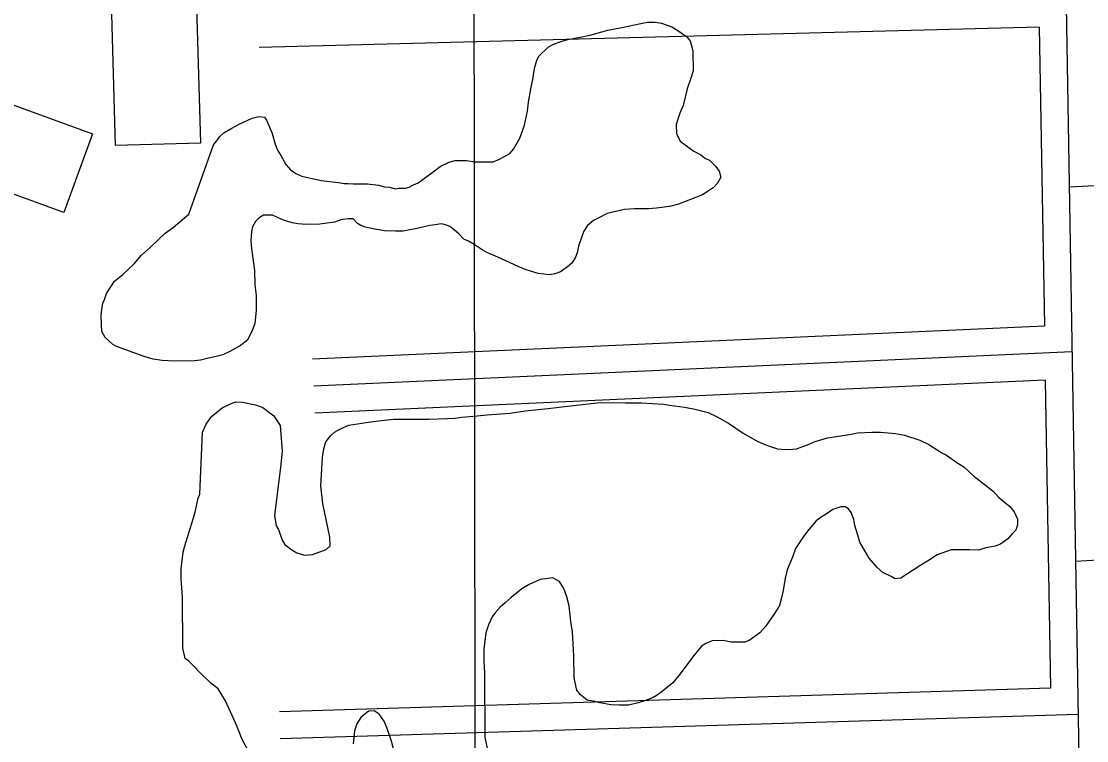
# Model space of a CAD drawing. Extents: x 3313442 to 3351311, y 721974 to 747360.
# Drawn here: x 3333060 to 3333648, y 736829 to 737227 of the extents above; entities that cross this region are included whole.
import ezdxf

# ---------------------------------------------------------------- set-up
doc = ezdxf.new("R2010")
doc.units = 0
for name, color, linetype in [('V-BLDG-OTLN', 7, 'Continuous'), ('V-GRID-MAJR', 7, 'Continuous'), ('V-ROAD-CNTR', 7, 'Continuous'), ('V-SITE-VEGE', 7, 'Continuous')]:
    doc.layers.add(name, color=color, linetype=linetype)

msp = doc.modelspace()

# ---------------------------------------------------------------- linework, layer by layer
at = {"layer": 'V-BLDG-OTLN'}
for points in [[(3333111.6537392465, 737157.754657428), (3333108.018746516, 737283.59840574), (3333154.8386528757, 737284.9504030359), (3333158.4726456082, 737159.1066547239)], [(3333082.960796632, 737120.7657314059), (3332968.259026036, 737162.689647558), (3332984.1519942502, 737206.172560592), (3333098.853764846, 737164.24864444)]]:
    msp.add_lwpolyline(points, close=True, dxfattribs=at)
at = {"layer": 'V-GRID-MAJR'}
msp.add_spline([(3333324.144, 727373.911), (3333315.332, 733432.201), (3333306.515, 739493.957), (3333297.699, 745555.7440000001), (3333297.694, 745559.1780000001)], degree=3, dxfattribs=at)
at = {"layer": 'V-ROAD-CNTR'}
for points in [[(3333636.1646902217, 737279.1804145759), (3333654.933652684, 736173.65062564), (3333659.3236439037, 736024.470924)], [(3333622.1107183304, 737223.3125263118), (3333191.05158045, 737212.0825487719)], [(3333622.1107183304, 737223.3125263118), (3333624.9177127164, 737057.974856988)], [(3333792.9563766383, 737142.944687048), (3333638.6146853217, 737134.8707031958)], [(3333624.9197127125, 737057.974856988), (3333220.453521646, 737039.691893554)], [(3333640.163682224, 737043.64888564), (3333221.1305202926, 737024.7069235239)], [(3333625.4277116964, 737027.9679170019), (3333221.807518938, 737009.7219534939)], [(3333625.4277116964, 737027.9689169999), (3333628.3197059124, 736857.6202576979)], [(3333642.129678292, 736927.8531172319), (3333874.676213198, 736941.5400898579)], [(3333628.3207059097, 736857.6202576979), (3333202.124558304, 736844.5912837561)], [(3333643.568675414, 736843.0792867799), (3333202.5825573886, 736829.598313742)]]:
    msp.add_lwpolyline(points, dxfattribs=at)
for centre, radius, start, end in [((3328750.9893058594, 733946.0516992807), 6120.046329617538, 31.144316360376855, 38.39705802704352), ((3326142.5174807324, 732091.0839918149), 9234.579248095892, 32.64255695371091, 35.7015458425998)]:
    msp.add_arc(centre, radius, start, end, dxfattribs=at)
at = {"layer": 'V-SITE-VEGE'}
for points in [[(3333152.179, 737119.899), (3333165.805, 737158.248), (3333167.566, 737160.337), (3333169.028, 737162.72), (3333171.383, 737164.813), (3333175.807, 737167.517), (3333179.9420000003, 737169.6240000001), (3333187.028, 737172.942), (3333190.8740000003, 737173.862), (3333193.842, 737173.589), (3333195.042, 737171.822), (3333196.852, 737167.687), (3333198.065, 737164.435), (3333199.889, 737158.52), (3333201.102, 737155.27), (3333202.904, 737152.321), (3333205.614, 737147.3030000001), (3333208.305, 737144.36), (3333211.285, 737142.308), (3333214.557, 737140.854), (3333225.248, 737138.568), (3333231.4760000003, 737137.731), (3333234.74, 737137.458), (3333238.007, 737136.8910000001), (3333240.0810000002, 737136.909), (3333243.0470000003, 737136.635), (3333250.754, 737136.699), (3333256.986, 737135.859), (3333260.252, 737134.997), (3333262.923, 737134.72), (3333266.191, 737133.858), (3333268.264, 737134.171), (3333271.819, 737134.2000000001), (3333273.89, 737134.808), (3333276.251, 737136.015), (3333278.91, 737137.221), (3333287.163, 737143.2170000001), (3333290.991, 737146.211), (3333296.008, 737148.622), (3333299.265, 737149.539), (3333305.488, 737149.589), (3333310.24, 737148.737), (3333320.316, 737148.819), (3333323.863, 737150.328), (3333329.466, 737153.339), (3333331.525, 737155.7270000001), (3333335.0330000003, 737161.979), (3333337.642, 737169.1140000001), (3333339.358, 737176.835), (3333339.911, 737181.877), (3333341.326, 737190.188), (3333342.182, 737194.346), (3333342.744, 737198.204), (3333343.313, 737201.174), (3333344.466, 737205.036), (3333345.633, 737207.416), (3333350.6350000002, 737212.2000000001), (3333353.291, 737213.703), (3333358.315, 737215.522), (3333361.569, 737216.437), (3333368.376, 737217.676), (3333373.701, 737218.905), (3333383.759, 737221.656), (3333390.566, 737222.895), (3333405.363, 737225.979), (3333409.807, 737226.014), (3333413.3710000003, 737225.451), (3333419.017, 737223.421), (3333422.296, 737221.371), (3333427.0640000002, 737218.15), (3333429.157, 737215.794), (3333430.685, 737210.175), (3333430.775, 737199.208), (3333429.622, 737195.0480000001), (3333427.594, 737189.105), (3333425.296, 737179.897), (3333423.554, 737175.733), (3333422.392, 737172.463), (3333421.526, 737169.491), (3333421.5670000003, 737164.453), (3333423.676, 737160.3200000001), (3333427.85, 737157.093), (3333431.131, 737154.748), (3333435.002, 737152.704), (3333437.685, 737150.65), (3333439.768, 737149.775), (3333443.352, 737146.25), (3333445.154, 737143.596), (3333446.065, 737140.344), (3333444.316, 737137.067)], [(3333444.316, 737137.067), (3333441.965, 737134.382), (3333436.069, 737130.481), (3333422.771, 737125.334), (3333417.741, 737124.107), (3333410.6350000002, 737123.161), (3333406.193, 737122.829), (3333398.484, 737122.768), (3333392.856, 737122.426), (3333383.3880000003, 737120.2760000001), (3333378.3710000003, 737117.566), (3333375.7120000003, 737116.36), (3333372.472, 737113.667), (3333370.424, 737110.39), (3333369.2630000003, 737107.414), (3333367.526, 737102.067), (3333366.666, 737098.501), (3333365.796, 737096.1240000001), (3333363.748, 737092.8470000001), (3333361.393, 737090.752), (3333357.561, 737088.054), (3333354.311, 737086.8420000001), (3333351.3510000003, 737086.226), (3333345.119, 737087.0650000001), (3333338.582, 737089.087), (3333334.122, 737090.829), (3333322.815, 737096.074), (3333316.865, 737098.696), (3333314.186, 737100.154), (3333309.716, 737103.083), (3333306.738, 737104.836), (3333304.063, 737106.001), (3333301.37, 737108.944), (3333298.982, 737111), (3333296.2970000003, 737113.054), (3333293.919, 737113.925), (3333291.544, 737114.5), (3333288.287, 737113.88), (3333285.326, 737113.558), (3333279.112, 737112.0260000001), (3333270.529, 737110.476), (3333266.38, 737110.441), (3333260.1520000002, 737110.689), (3333254.811, 737111.535), (3333249.762, 737112.682), (3333247.088, 737113.5480000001), (3333245.3000000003, 737114.719), (3333242.906, 737117.367), (3333240.239, 737117.3470000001), (3333236.094, 737116.72), (3333232.5470000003, 737115.506), (3333224.554, 737114.257), (3333216.847, 737114.193), (3333212.399, 737114.453), (3333209.429, 737115.023), (3333205.5670000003, 737116.1780000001), (3333203.1890000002, 737117.0480000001), (3333198.4250000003, 737119.381), (3333193.387, 737119.3420000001), (3333191.028, 737117.841), (3333188.97, 737115.747), (3333187.216, 737112.768), (3333186.643, 737110.0970000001), (3333186.387, 737105.057), (3333186.719, 737100.91), (3333188.296, 737088.767), (3333188.6580000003, 737080.768), (3333189.299, 737074.845), (3333189.367, 737066.544), (3333188.5330000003, 737059.4230000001), (3333187.083, 737055.559), (3333184.458, 737050.201), (3333180.628, 737047.207), (3333174.728, 737043.9), (3333170.8880000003, 737042.089), (3333166.452, 737040.8690000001), (3333162.899, 737040.248), (3333158.463, 737039.025), (3333155.204, 737038.704), (3333144.237, 737038.616), (3333137.417, 737038.855), (3333132.3710000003, 737039.705), (3333127.917, 737040.854), (3333112.159, 737046.658), (3333110.074, 737047.826), (3333105.894, 737051.645), (3333104.088, 737054.8910000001), (3333103.765, 737058.447), (3333103.722, 737063.782), (3333103.992, 737067.044), (3333104.555, 737070.605), (3333105.428, 737072.688), (3333106.591, 737075.959), (3333110.98, 737082.812), (3333115.6920000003, 737086.406), (3333121.8710000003, 737092.384), (3333125.981, 737097.16), (3333130.985, 737101.645), (3333138.9250000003, 737109.417), (3333143.6410000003, 737112.716), (3333152.179, 737119.899)], [(3333158.17, 736964.916), (3333159.669, 736999.3150000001), (3333161.711, 737003.777), (3333164.6410000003, 737007.951), (3333170.531, 737012.741), (3333174.664, 737014.849), (3333177.914, 737016.063), (3333181.771, 737015.795), (3333188.896, 737014.371), (3333193.057, 737012.922), (3333199.023, 737008.2270000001), (3333202.6240000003, 737002.919), (3333203.627, 736988.7000000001), (3333202.81, 736979.801), (3333199.738, 736956.362), (3333199.468, 736953.095), (3333200.401, 736947.4720000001), (3333201.6040000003, 736945.405), (3333203.725, 736939.495), (3333205.227, 736937.135), (3333209.103, 736934.203), (3333211.786, 736932.4450000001), (3333215.946, 736931.292), (3333220.39, 736931.6240000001), (3333228.074, 736934.354), (3333230.132, 736936.4450000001), (3333230.093, 736941.188), (3333226.092, 736959.831), (3333225.123, 736969.604), (3333225.887, 736985.323), (3333226.735, 736990.072), (3333227.892, 736993.932), (3333230.532, 736997.514), (3333232.592, 736999.308), (3333235.836, 737001.113), (3333240.563, 737003.224), (3333247.669, 737004.172), (3333251.223, 737004.7930000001), (3333258.6240000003, 737005.741), (3333265.1410000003, 737006.386), (3333285, 737006.546), (3333295.074, 737006.925), (3333299.2260000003, 737006.958), (3333302.7770000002, 737007.578), (3333311.3680000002, 737008.242), (3333316.994, 737008.879), (3333329.733, 737009.87), (3333338.023, 737011.123), (3333350.762, 737012.412), (3333358.161, 737013.36), (3333379.487, 737015.606), (3333393.419, 737015.422), (3333402.312, 737015.496), (3333414.471, 737014.701), (3333417.735, 737014.136), (3333426.044, 737013.0160000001), (3333431.092, 737012.1680000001), (3333439.11, 737010.155), (3333444.169, 737007.826), (3333450.419, 737004.3200000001), (3333458.47, 736998.751), (3333466.5100000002, 736994.074), (3333471.272, 736992.0380000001), (3333477.512, 736990.013)], [(3333477.512, 736990.013), (3333481.664, 736989.75), (3333485.813, 736989.783), (3333487.8850000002, 736990.0970000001), (3333494.095, 736992.22), (3333498.23, 736994.033), (3333505.029, 736996.1630000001), (3333517.168, 736998.039), (3333521.608, 736998.962), (3333529.607, 736999.3250000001), (3333534.35, 736999.36), (3333542.657, 736998.54), (3333547.701, 736997.691), (3333556.024, 736994.795), (3333561.083, 736992.462), (3333568.235, 736987.778), (3333570.911, 736986.615), (3333576.576, 736982.509), (3333580.451, 736980.17), (3333585.827, 736975.1730000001), (3333596.565, 736966.6630000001), (3333599.8540000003, 736963.133), (3333605.824, 736958.142), (3333608.218, 736955.199), (3333610.0300000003, 736951.062), (3333610.055, 736948.096), (3333609.188, 736945.127), (3333607.13, 736943.034), (3333604.779, 736940.349), (3333600.654, 736937.35), (3333597.699, 736936.14), (3333592.667, 736935.21), (3333588.528, 736933.992), (3333583.486, 736934.248), (3333573.41, 736934.1680000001), (3333565.724, 736931.438), (3333560.417, 736927.837), (3333556.5840000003, 736925.732), (3333545.6720000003, 736918.529), (3333542.413, 736918.208), (3333540.3310000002, 736919.375), (3333535.5670000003, 736921.708), (3333532.5810000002, 736924.354), (3333528.092, 736929.654), (3333522.982, 736938.503), (3333521.765, 736942.3470000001), (3333520.242, 736947.67), (3333519.6210000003, 736950.927), (3333518.11, 736954.769), (3333516.611, 736956.831), (3333514.823, 736958.002), (3333512.451, 736957.984), (3333508.017, 736956.466), (3333505.363, 736954.666), (3333501.529, 736952.264), (3333498.877, 736950.167), (3333494.767, 736945.3910000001), (3333491.8340000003, 736941.514), (3333487.441, 736934.958), (3333485.7, 736930.201), (3333482.792, 736923.063), (3333481.6410000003, 736918.609), (3333480.5130000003, 736911.781), (3333479.657, 736907.6240000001), (3333478.504, 736903.464), (3333475.872, 736898.997), (3333470.889, 736891.844), (3333467.6550000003, 736888.26), (3333461.7630000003, 736884.063), (3333459.4, 736883.154), (3333451.693, 736883.093), (3333447.536, 736883.949), (3333441.312, 736883.9), (3333437.767, 736882.388), (3333435.407, 736880.887), (3333430.713, 736874.919), (3333423.67, 736865.674), (3333419.5640000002, 736860.604), (3333413.674, 736855.813), (3333411.024, 736853.716), (3333408.661, 736852.512), (3333406.592, 736851.607), (3333403.344, 736850.394), (3333400.387, 736849.481), (3333395.06, 736848.252), (3333390.022, 736848.211), (3333385.276, 736848.471), (3333379.339, 736849.608), (3333375.776, 736850.466), (3333372.2120000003, 736851.035), (3333368.632, 736853.968), (3333366.5330000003, 736856.618), (3333364.9990000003, 736863.426), (3333364.901, 736875.574), (3333364.201, 736888.911), (3333363.267, 736894.535), (3333362.308, 736903.1240000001), (3333361.0810000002, 736908.152), (3333359.267, 736912.881), (3333356.865, 736916.715), (3333353.291, 736918.763)], [(3333184.802, 736823.1460000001), (3333181.49, 736829.343), (3333179.975, 736833.482), (3333177.859, 736838.504), (3333172.428, 736850.611), (3333168.221, 736857.3960000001), (3333164.0470000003, 736860.622), (3333158.071, 736866.504), (3333155.0810000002, 736869.742), (3333152.093, 736872.681), (3333150.006, 736874.147), (3333148.776, 736879.769), (3333148.548, 736907.927), (3333147.872, 736918.296), (3333147.829, 736923.631), (3333148.941, 736932.828), (3333149.802, 736936.394), (3333154.717, 736951.846), (3333155.5810000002, 736955.115), (3333157.295, 736962.836), (3333158.17, 736964.916)], [(3333353.291, 736918.763), (3333349.146, 736918.136), (3333346.184, 736917.814), (3333340.278, 736915.101), (3333336.145, 736912.694), (3333330.257, 736907.904), (3333327.019, 736904.914), (3333324.074, 736902.52), (3333321.137, 736899.235), (3333319.673, 736897.148), (3333317.633, 736892.685), (3333316.185, 736888.2270000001), (3333315.071, 736879.326), (3333315.126, 736872.806), (3333315.4790000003, 736865.6950000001), (3333315.761, 736830.422), (3333318.227, 736818.585)], [(3333265.122, 736824.383), (3333263.9020000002, 736828.821), (3333261.774, 736835.323), (3333259.961, 736839.46), (3333257.262, 736843.292), (3333254.5810000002, 736845.049), (3333251.6180000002, 736845.024), (3333249.553, 736843.525), (3333247.198, 736841.43), (3333244.857, 736837.856), (3333243.702, 736833.9940000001), (3333242.8710000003, 736826.873)]]:
    msp.add_lwpolyline(points, dxfattribs=at)

doc.saveas('drawing.dxf')
